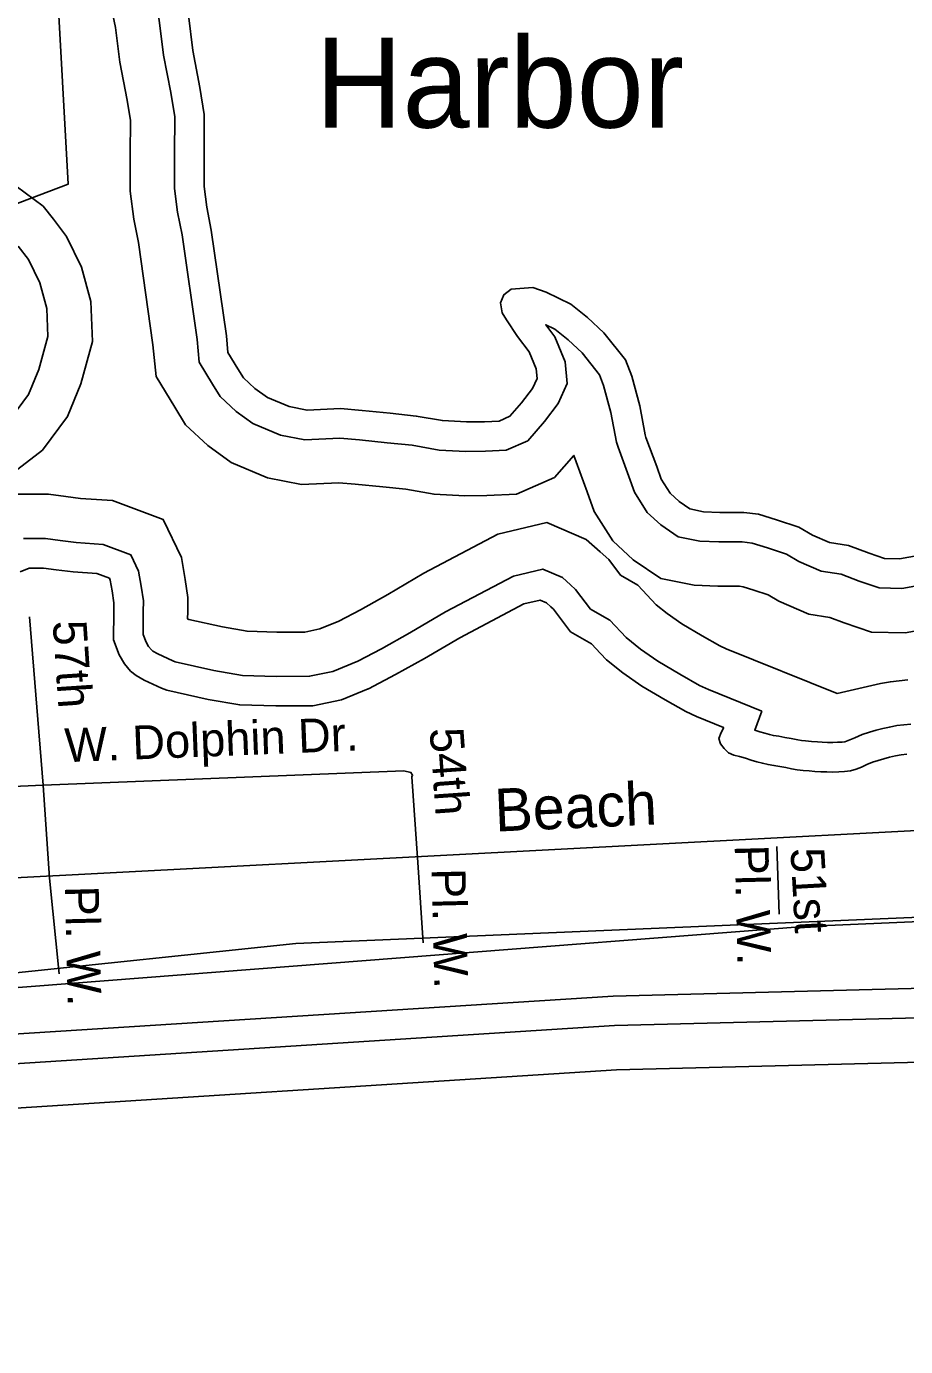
# Model space of a CAD drawing. Extents: x 2104537 to 2336408, y 34176 to 229611.
# Drawn here: x 2238502 to 2240453, y 59625 to 62556 of the extents above; entities that cross this region are included whole.
import ezdxf

# ---------------------------------------------------------------- set-up
doc = ezdxf.new("R2010")
doc.units = 0
for name, color, linetype in [('Exist Boundary Political City Limit New', 7, 'Continuous'), ('Exist Boundary Political CountyLine', 7, 'Continuous'), ('Exist Civil Demographics City Label', 7, 'Continuous'), ('Exist Hydrographic Buffer Line', 7, 'Continuous'), ('Exist Hydrographic Creek Single Shore', 7, 'Continuous'), ('Exist Hydrographic Island Shore', 7, 'Continuous'), ('Exist Road Non-System Type 51', 7, 'Continuous'), ('Exist Road Non-System Type 51 Label', 7, 'Continuous'), ('Exist Road Secondary Type 51 Attributed', 7, 'Continuous'), ('Exist Road Secondary Type 51 Label', 7, 'Continuous'), ('Map Preparation Boundary City Limit Buffer Line', 7, 'Continuous')]:
    doc.layers.add(name, color=color, linetype=linetype)

msp = doc.modelspace()

# ---------------------------------------------------------------- linework, layer by layer
at = {"layer": 'Exist Boundary Political City Limit New'}
for points in [[(2261155.2, 65179), (2258373.2, 65549.8), (2251574, 66147.3), (2246263.2, 65366.5), (2245182, 64604.8), (2243496, 62719.6), (2238532.8, 63328.9), (2238594.8, 62205.4), (2237966, 61967.4), (2236790.8, 62196.9), (2235826, 62136.6), (2235124, 61770.7), (2233771.8, 61693.2), (2233216, 61912.8), (2232845.8, 62153.9), (2232578.5, 62214.1), (2232285.8, 62205.5), (2231885.5, 61981.8), (2231760.8, 61619.6)], [(2237354.5, 60336.3), (2239099.8, 60520.4), (2245609.5, 60794), (2248455.2, 60815.9), (2249575.8, 60873.1), (2251638.8, 60849.8), (2252920.8, 60814.8), (2254226.2, 60814.8), (2255659.8, 60779.8), (2256953.5, 60686.5), (2258317.2, 60569.8), (2259343, 60464.8), (2260788.2, 60394.8), (2261988.8, 60254.8), (2262932.8, 60173.2), (2263923.5, 60009.9), (2265660, 59729.9), (2267501.5, 59438.3), (2269413, 59158.3), (2271021.5, 58866.7), (2271662.5, 58747.9), (2271665, 58805.6), (2276511.8, 57837.8)]]:
    msp.add_lwpolyline(points, dxfattribs=at)
at = {"layer": 'Exist Boundary Political CountyLine'}
msp.add_lwpolyline([(2273900.4, 58318.4), (2272280.3, 58633.4), (2271021.5, 58866.7), (2269413.1, 59158.3), (2267501.6, 59438.3), (2265660.1, 59729.9), (2263923.4, 60009.9), (2262932.7, 60173.2), (2261988.7, 60254.8), (2260788.2, 60394.8), (2259342.9, 60464.8), (2258317.2, 60569.8), (2256953.6, 60686.5), (2255659.8, 60779.8), (2254226.2, 60814.8), (2252920.8, 60814.8), (2251638.7, 60849.8), (2249575.8, 60873.1), (2248235.4, 60814.8), (2246603.6, 60721.4), (2244086.1, 60639.8), (2242419.4, 60651.5), (2240228.2, 60558.1), (2237675.7, 60359.8)], dxfattribs=at)
at = {"layer": 'Exist Hydrographic Buffer Line'}
for points in [[(2238858.6, 63262.6), (2238740.5, 63210), (2238694.8, 63178.6), (2238663, 63145.9), (2238623.8, 63087.2), (2238593.2, 63015.1), (2238579.9, 62921.2), (2238583.9, 62850.6), (2238606.8, 62774.3), (2238638.1, 62707.2), (2238675.7, 62640.4), (2238686, 62620.7), (2238699.6, 62553.8), (2238709.5, 62476.8), (2238725.8, 62391.9), (2238732.9, 62347.4), (2238732.6, 62273), (2238732.5, 62189.9), (2238740.6, 62128), (2238750.6, 62076.6), (2238783, 61849.3)], [(2238874, 63161.7), (2238788.8, 63123.8), (2238758.6, 63103), (2238739.8, 63083.7), (2238710.8, 63040.2), (2238688.8, 62988.5), (2238678.8, 62917), (2238681.5, 62867.7), (2238699, 62809.5), (2238725.7, 62752.2), (2238762.2, 62687.3), (2238779.6, 62654), (2238796.8, 62569.9), (2238806.7, 62492.3), (2238822.7, 62409), (2238831.4, 62355.1), (2238831, 62272.8), (2238831, 62196.2), (2238837.8, 62143.8), (2238847.7, 62093.1), (2238880.8, 61861)], [(2238562.1, 62128.3), (2238539.4, 62156.7), (2238479.6, 62201.5), (2238374.9, 62214.2), (2238331, 62194.7)], [(2245701.2, 60677.1), (2244413.4, 60626.6), (2241274, 60375.2), (2239807.3, 60337.7), (2238300.3, 60242), (2237193.1, 60217.4), (2236689.3, 60171.8), (2235867.2, 60048.2), (2235336.8, 59825.5), (2234397.3, 59910.1), (2233885.4, 59913.2), (2233580.2, 60058.3), (2233532.3, 60492.4), (2233482.7, 60606.4), (2233299.5, 60776.6), (2233097.5, 60859.8), (2232771.4, 60943.5), (2232613.7, 61062.2), (2232448, 61420.1), (2232349, 61568.5), (2232340.8, 61636.2), (2232154.7, 61952.9), (2231985.4, 62176.2)], [(2238473.4, 61565.5), (2238537.8, 61615.5), (2238593.2, 61690.2), (2238623.2, 61762.5), (2238648.8, 61856.7), (2238645.2, 61945), (2238624.3, 62021.4), (2238590.9, 62089.8), (2238562.1, 62128.3)], [(2238466.8, 61685), (2238506.9, 61739.1), (2238529.8, 61794.4), (2238549.8, 61867.9), (2238547.4, 61929.8), (2238531.8, 61986.5), (2238506.5, 62038.3), (2238484.2, 62068.1)], [(2238880.8, 61861), (2238885.7, 61810.6), (2238915.4, 61762), (2238932.1, 61734.5), (2238967.5, 61701.4), (2239004.9, 61674.2), (2239066.1, 61648.8), (2239120.2, 61638), (2239197.8, 61641.7), (2239241.2, 61637.9), (2239302.8, 61631.8), (2239358.2, 61626.1), (2239417.8, 61615.4), (2239477.5, 61612.5), (2239520.9, 61612.7), (2239566.5, 61615.1), (2239614.6, 61636), (2239652.1, 61678.6), (2239682.3, 61718.8), (2239702.2, 61763.2), (2239698, 61811.6), (2239675.1, 61867), (2239654.7, 61893.5), (2239675, 61883.5), (2239704.6, 61860.4), (2239735.1, 61831.2), (2239774, 61782.8), (2239782.9, 61759.1), (2239799.1, 61698.8), (2239811.4, 61632.8), (2239815, 61621.8), (2239839.3, 61556.7), (2239851.5, 61522.3), (2239879.7, 61477.2), (2239909.8, 61449.5), (2239948.6, 61423.2), (2239996.5, 61413.4), (2240039.1, 61411.4), (2240090.5, 61411.4), (2240112.9, 61408.6), (2240146.7, 61398.3), (2240189.2, 61384.1), (2240216.5, 61368), (2240265.8, 61346.4), (2240310, 61339.8), (2240350.1, 61324.6), (2240394.7, 61309.5), (2240444.5, 61308.5), (2240539, 61325.4)], [(2238783, 61849.3), (2238789.9, 61778.6), (2238831.4, 61710.8), (2238855, 61671.8), (2238904.7, 61625.4), (2238956.4, 61587.7), (2239037.4, 61554.2), (2239112.8, 61539.1), (2239195.8, 61543.1), (2239232.1, 61539.9), (2239292.9, 61533.9), (2239344.5, 61528.5), (2239406.7, 61517.5), (2239475.4, 61514), (2239523.7, 61514.3), (2239589.4, 61517.7), (2239674, 61554.5), (2239717.3, 61603.7), (2239722.2, 61589.1), (2239746.8, 61523.1), (2239762.3, 61479.3), (2239803.2, 61413.8), (2239848.5, 61372.1), (2239909.7, 61330.7), (2239984.3, 61315.4), (2240036.8, 61313), (2240084.5, 61313), (2240092.5, 61312), (2240116.7, 61304.6), (2240148, 61294.1), (2240171.6, 61280.2), (2240238.4, 61251), (2240284.9, 61244), (2240316.9, 61231.9), (2240377.6, 61211.4), (2240452.2, 61209.9), (2240564.1, 61229.9)], [(2239195.7, 61235.9), (2239153.1, 61218.6), (2239120.3, 61211.6), (2239057.7, 61211.6), (2238991.9, 61213.4), (2238937.4, 61222.8), (2238862.3, 61239.6), (2238860, 61240.7), (2238860.1, 61256.4), (2238860.2, 61288), (2238854.4, 61328.3), (2238846, 61377), (2238805.7, 61461.5), (2238693.2, 61503.2), (2238622, 61508.2), (2238589.7, 61512.2), (2238551.4, 61517.4), (2238477, 61517.3)], [(2239899.8, 61271.9), (2239859, 61315.6), (2239820.6, 61337.7), (2239794.3, 61372.4), (2239775.6, 61389.8), (2239744.6, 61416.7), (2239657.1, 61454.4), (2239548, 61428.6), (2239383.8, 61342), (2239304.3, 61295), (2239243.4, 61261.1), (2239195.7, 61235.9)], [(2239237.3, 61146.6), (2239182.1, 61124.1), (2239130.6, 61113.2), (2239056.4, 61113.1), (2238982, 61115.2), (2238918.3, 61126.3), (2238832.4, 61145.4), (2238827.1, 61147.4), (2238793.8, 61162.9), (2238783.1, 61169.1), (2238779.5, 61172), (2238773.2, 61179.3), (2238767.6, 61188.9), (2238761.5, 61205.9), (2238761.6, 61256.6), (2238761.7, 61281.1), (2238757.1, 61313), (2238751.3, 61346.9), (2238734.1, 61383.1), (2238672.3, 61406), (2238612.5, 61410.2), (2238577, 61414.6), (2238544.8, 61418.9), (2238495.8, 61418.9)], [(2239832.8, 61199.4), (2239797.2, 61237.6), (2239754.1, 61262.3), (2239721, 61306.2), (2239709.8, 61316.6), (2239691.6, 61332.3), (2239648, 61351.1), (2239582.8, 61335.7), (2239431.9, 61256.1), (2239353.2, 61209.6), (2239290.3, 61174.6), (2239237.3, 61146.6)], [(2240301, 61075), (2240054.9, 61174.1), (2240040.9, 61180.7), (2240001.8, 61203), (2239956.6, 61229.6), (2239924, 61252.6), (2239899.8, 61271.9)], [(2240134.4, 61036), (2240015.5, 61083.8), (2239995.5, 61093.2), (2239952.4, 61117.9), (2239903.2, 61146.8), (2239864.9, 61173.8), (2239832.8, 61199.4)], [(2240301, 61075), (2240397.2, 61097.1), (2240419.5, 61101.2), (2240438.7, 61103.3), (2240458.2, 61105.4)], [(2240134.4, 61036), (2240118.3, 60993.7), (2240129.4, 60989.9), (2240140.6, 60986.8), (2240151.5, 60983.8), (2240160, 60981.8), (2240172.1, 60980.1), (2240185.2, 60977.5), (2240199.2, 60975.5), (2240213.7, 60972.3), (2240222.3, 60970.5), (2240231.2, 60969.7), (2240244.3, 60968.8), (2240257.4, 60967.6), (2240268.1, 60966.8), (2240279.9, 60966.6), (2240291.4, 60966.4), (2240302, 60966.7), (2240312.3, 60967.3), (2240318, 60967.9), (2240322.3, 60969.2), (2240329.7, 60972), (2240340.3, 60977), (2240356.5, 60984.1), (2240373, 60989.4), (2240387.8, 60993.8), (2240402.3, 60997.3), (2240417.2, 61000.7), (2240433.8, 61003.8), (2240449.2, 61005.5), (2240464.9, 61007.1)]]:
    msp.add_lwpolyline(points, dxfattribs=at)
at = {"layer": 'Exist Hydrographic Creek Single Shore'}
for points in [[(2239260.6, 61085.2), (2239201.4, 61061.1), (2239137.5, 61047.6), (2239055.5, 61047.5), (2238975.5, 61049.7), (2238905.5, 61061.9), (2238813.7, 61082.3), (2238801.7, 61086.8), (2238763.6, 61104.6), (2238745.8, 61114.8), (2238733.5, 61124.9), (2238719.7, 61140.9), (2238708, 61160.8), (2238695.8, 61194.5), (2238696, 61256.8), (2238696.1, 61276.5), (2238692.3, 61302.8), (2238688.2, 61326.9), (2238686.3, 61330.8), (2238658.3, 61341.2), (2238606.2, 61344.8), (2238568.6, 61349.5), (2238540.4, 61353.3), (2238508.3, 61353.3), (2238488.4, 61345.5)], [(2239776.2, 61163.9), (2239755.9, 61185.6), (2239709.9, 61212.1), (2239672.1, 61262), (2239666, 61267.7), (2239656.3, 61276.1), (2239642, 61282.3), (2239606.1, 61273.8), (2239463.9, 61198.8), (2239385.9, 61152.7), (2239321.6, 61116.9), (2239261.6, 61085.2), (2239260.6, 61085.2)], [(2240049.9, 60999.5), (2240049.2, 60999.5), (2239989.3, 61023.7), (2239965.3, 61035), (2239919.5, 61061.1), (2239867.6, 61091.6), (2239825.5, 61121.3), (2239789.7, 61149.9), (2239776.2, 61163.9)], [(2240049.9, 60999.5), (2240043.8, 60988.2), (2240038.9, 60975.1), (2240042.3, 60963.6), (2240050.6, 60952.9), (2240060.3, 60943.6), (2240072, 60938.4), (2240084.7, 60934.9), (2240097.8, 60931.4), (2240110.2, 60927.2), (2240122.9, 60923.7), (2240135.3, 60920.1), (2240148, 60917.3), (2240161.1, 60915.4), (2240174.2, 60912.8), (2240187.3, 60910.9), (2240200, 60908.1), (2240212.8, 60905.5), (2240225.9, 60904.3), (2240239, 60903.4), (2240252.1, 60902.2), (2240265.2, 60901.2), (2240278.6, 60901), (2240291.7, 60900.7), (2240304.9, 60901.1), (2240317.7, 60901.9), (2240330.8, 60903.3), (2240343.4, 60907), (2240355.6, 60911.6), (2240367.5, 60917.3), (2240379.8, 60922.7), (2240392.3, 60926.7), (2240404.8, 60930.4), (2240417.4, 60933.4), (2240430.5, 60936.4), (2240443.4, 60938.8), (2240456.2, 60940.2)], [(2245699.5, 60742.7), (2244409.5, 60692.1), (2241270.5, 60440.7), (2239804.4, 60403.3), (2238297.5, 60307.6), (2237189.4, 60283), (2236681.5, 60237), (2235849.4, 60111.9), (2235326.5, 59892.3), (2234400.5, 59975.7), (2233900.3, 59978.7), (2233641.4, 60101.8)], [(2245703.7, 60578.7), (2244419.2, 60528.3), (2241279.2, 60276.9), (2239811.7, 60239.4), (2238304.5, 60143.7), (2237198.6, 60119.1), (2236701.1, 60074), (2235894, 59952.7), (2235352.4, 59725.3), (2234392.6, 59811.7), (2233862.9, 59814.9), (2233488.3, 59992.9)]]:
    msp.add_lwpolyline(points, dxfattribs=at)
at = {"layer": 'Exist Hydrographic Island Shore'}
for points in [[(2238880.5, 63089.8), (2238867.1, 63088.4), (2238847.2, 63077.9), (2238821, 63066.3), (2238801.1, 63052.6), (2238791.1, 63042.3), (2238768.8, 63008.9), (2238752.6, 62970.8), (2238744.6, 62914.2), (2238746.6, 62879.1), (2238760.5, 62832.9), (2238784.1, 62782.3), (2238819.9, 62718.6), (2238842.1, 62676.2), (2238861.6, 62580.7), (2238871.5, 62502.7), (2238887.4, 62420.4), (2238897, 62360.2), (2238896.7, 62272.6), (2238896.6, 62200.4), (2238902.6, 62154.4), (2238912.4, 62104), (2238946, 61868.8)], [(2238946, 61868.8), (2238949.5, 61832), (2238971.5, 61796.1), (2238983.6, 61776.2), (2239009.3, 61752.1), (2239037.2, 61731.9), (2239085.3, 61711.9), (2239125.2, 61703.9), (2239199.1, 61707.4), (2239247.2, 61703.2), (2239309.4, 61697.1), (2239367.4, 61691.1), (2239425.3, 61680.8), (2239479, 61678.1), (2239519, 61678.3), (2239551.2, 61680), (2239575, 61690.4), (2239601.2, 61720), (2239625.4, 61752.4), (2239635.4, 61774.5), (2239633.5, 61795.9), (2239617.8, 61833.9), (2239591.6, 61867.9), (2239567.7, 61904.4), (2239557.8, 61920.3), (2239554, 61942.4), (2239561.8, 61960.3), (2239577.8, 61972.4), (2239625.8, 61976.4), (2239655.8, 61966), (2239710.1, 61939.4), (2239747.5, 61910.1), (2239783.6, 61875.6), (2239831.7, 61815.7), (2239845.4, 61779.3), (2239863.2, 61713.4), (2239875.1, 61649.2), (2239876.9, 61643.6), (2239900.9, 61579.1), (2239910.9, 61551), (2239930.6, 61519.5), (2239950.6, 61501.1), (2239974.6, 61484.9), (2240004.7, 61478.7), (2240040.7, 61477), (2240094.5, 61477), (2240126.6, 61473.1), (2240166.7, 61460.8), (2240216.6, 61444.1), (2240246.4, 61426.5), (2240284.1, 61410), (2240326.7, 61403.6), (2240372.3, 61386.4), (2240406.2, 61374.9), (2240439.3, 61374.2), (2240522.2, 61389)]]:
    msp.add_lwpolyline(points, dxfattribs=at)
at = {"layer": 'Exist Road Non-System Type 51'}
for q in [(2238508.8, 61245), (2238553.4, 60665.5)]:
    msp.add_line((2238539.7, 60871.4), q, dxfattribs=at)
for points in [[(2239371, 60699.9), (2239357.6, 60889.8), (2239359.3, 60894.1), (2239355.5, 60900), (2239339.4, 60903.6), (2238539.7, 60871.4)], [(2238539.7, 60871.4), (2238155.3, 60854.5)], [(2240167.5, 60735.5), (2240172.7, 60585)], [(2239371, 60699.9), (2239382.6, 60521.6)], [(2238553.4, 60665.5), (2238574.6, 60452.9)]]:
    msp.add_lwpolyline(points, dxfattribs=at)
at = {"layer": 'Exist Road Secondary Type 51 Attributed'}
msp.add_lwpolyline([(2254566.4, 60968.7), (2253289, 61007.9), (2252714.1, 61020.7), (2249745.7, 61044.8), (2248147.2, 61010.5), (2247088, 60979.8), (2245763.4, 60956.3), (2244971.9, 60923.6), (2240873.3, 60791.5), (2237235.4, 60600.9), (2236878, 60573.8)], dxfattribs=at)
at = {"layer": 'Map Preparation Boundary City Limit Buffer Line'}
for points in [[(2261155.2, 65179), (2258373.2, 65549.8), (2251574, 66147.3), (2246263.2, 65366.5), (2245182, 64604.8), (2243496, 62719.6), (2238532.8, 63328.9), (2238594.8, 62205.4), (2237966, 61967.4), (2236790.8, 62196.9), (2235826, 62136.6), (2235124, 61770.7), (2233771.8, 61693.2), (2233216, 61912.8), (2232845.8, 62153.9), (2232578.5, 62214.1), (2232285.8, 62205.5), (2231885.5, 61981.8), (2231760.8, 61619.6)], [(2237354.5, 60336.3), (2239099.8, 60520.4), (2245609.5, 60794), (2248455.2, 60815.9), (2249575.8, 60873.1), (2251638.8, 60849.8), (2252920.8, 60814.8), (2254226.2, 60814.8), (2255659.8, 60779.8), (2256953.5, 60686.5), (2258317.2, 60569.8), (2259343, 60464.8), (2260788.2, 60394.8), (2261988.8, 60254.8), (2262932.8, 60173.2), (2263923.5, 60009.9), (2265660, 59729.9), (2267501.5, 59438.3), (2269413, 59158.3), (2271021.5, 58866.7), (2271662.5, 58747.9), (2271665, 58805.6), (2276511.8, 57837.8)]]:
    msp.add_lwpolyline(points, dxfattribs=at)

# ---------------------------------------------------------------- texts
at = {"layer": 'Exist Civil Demographics City Label'}
msp.add_text('Harbor', height=200, dxfattribs=at).set_placement((2239143.7, 62331.3))
at = {"layer": 'Exist Road Non-System Type 51 Label'}
for s, rotation, p in [('57th', 273.8213, (2238560.4, 61235.3)), ('W. Dolphin Dr.', 2.3052, (2238588.5, 60922.4)), ('54th', 274.0395, (2239396.8, 60996.9)), ('Pl. W.', 271.3545, (2240073.9, 60738.4)), ('51st', 273.1771, (2240197.6, 60730.8)), ('Pl. W.', 271.3545, (2239401.3, 60686.4)), ('Pl. W.', 271.3545, (2238587.6, 60647.4))]:
    msp.add_text(s, height=75, rotation=rotation, dxfattribs=at).set_placement(p)
at = {"layer": 'Exist Road Secondary Type 51 Label'}
msp.add_text('Beach', height=95, rotation=2.5525, dxfattribs=at).set_placement((2239543.1, 60768.4))

doc.saveas('drawing.dxf')
